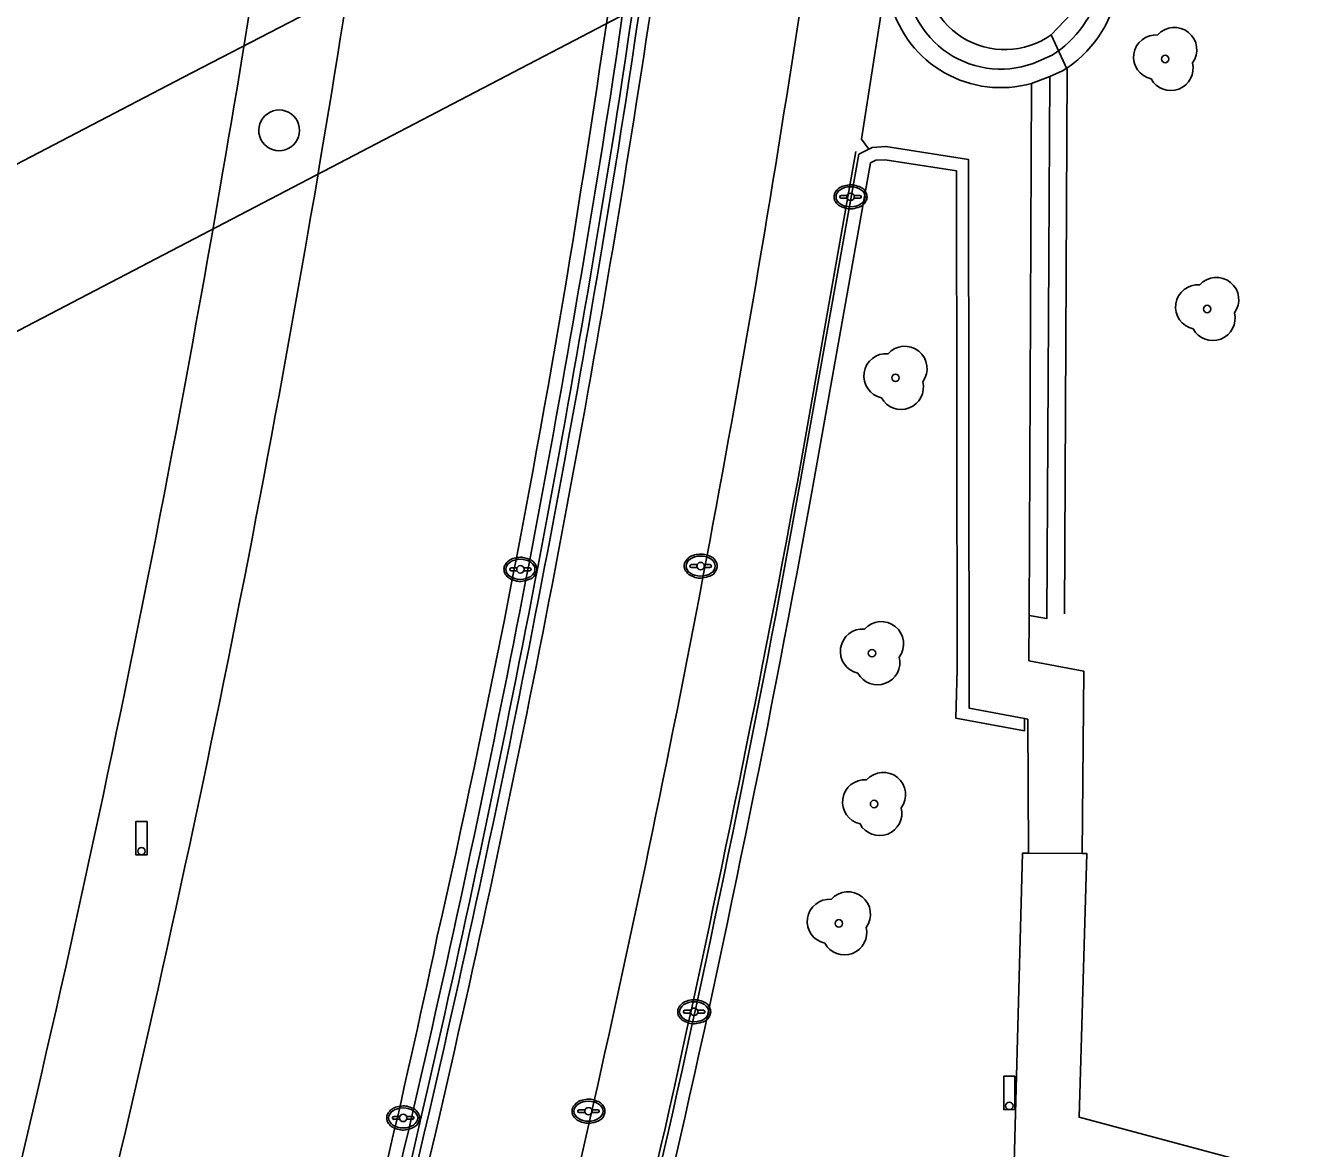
# Model space of a CAD drawing. Extents: x 194485 to 197793, y 468269 to 470822.
# Drawn here: x 197022.86 to 197057.33, y 469746.9 to 469777.1 of the extents above; entities that cross this region are included whole.
import ezdxf

# ---------------------------------------------------------------- set-up
doc = ezdxf.new("R2010")
doc.units = 0
for name, color, linetype in [('BGT grensvlak overbruggingsdeel', 7, 'Continuous'), ('BGT grensvlak overbruggingsdeel plus 1', 7, 'Continuous'), ('BGT grensvlak scheiding', 7, 'Continuous'), ('BGT grensvlak wegdeel', 7, 'Continuous'), ('BGT lijnelement scheiding hek', 7, 'Continuous'), ('BGT lijnelement spoor trein', 7, 'Continuous'), ('BGT lijnelement weginrichtingselement rooster', 7, 'Continuous'), ('BGT puntobject paal lichtmast', 7, 'Continuous'), ('BGT puntobject put kolk', 7, 'Continuous'), ('BGT puntobject vegetatieobject boom', 7, 'Continuous')]:
    doc.layers.add(name, color=color, linetype=linetype)

msp = doc.modelspace()

# ---------------------------------------------------------------- linework, layer by layer
at = {"layer": 'BGT grensvlak overbruggingsdeel'}
for start, end in [(134.3755, 350.4299), (350.4478, 134.3576)]:
    msp.add_arc((197029.677, 469774.286), 0.548, start, end, dxfattribs=at)
at = {"layer": 'BGT grensvlak overbruggingsdeel plus 1'}
msp.add_line((197046.411, 469781.309), (197013.03, 469763.863), dxfattribs=at)
at = {"layer": 'BGT grensvlak scheiding'}
for p, q in [((197049.954, 469776.087), (197050.462, 469776.311)), ((197050.398, 469775.736), (197049.909, 469775.547)), ((197050.74, 469775.887), (197050.398, 469775.736)), ((197049.843, 469761.229), (197049.909, 469775.547))]:
    msp.add_line(p, q, dxfattribs=at)
for points in [[(197050.398, 469775.736), (197050.325, 469761.153), (197049.843, 469761.229)], [(197045.537, 469773.783), (197045.266, 469773.643), (197043.682, 469764.769)], [(197049.717, 469758.464), (197048.233, 469758.736), (197048.215, 469773.5), (197045.992, 469773.848), (197045.625, 469773.829), (197045.537, 469773.783)], [(197044.025, 469764.703), (197045.581, 469773.412), (197045.719, 469773.484), (197045.974, 469773.497), (197047.893, 469773.196), (197047.908, 469759.784), (197047.877, 469758.467), (197049.722, 469758.13), (197049.717, 469758.464)]]:
    msp.add_lwpolyline(points, dxfattribs=at)
for centre, radius, start, end in [((196442.866, 469863.676), 602.255, 351.594853, 355.510745), ((196443.332, 469863.64), 602.219, 351.589407, 355.510635), ((197049.082, 469778.483), 2.55, 175.2425, 289.9879), ((197048.96, 469778.73), 2.848, 301.8304, 347.6649), ((197049.067, 469778.628), 3.211, 301.3988, 349.4464), ((197049.085, 469778.496), 3.062, 195.2374, 285.6131), ((196661.281, 469834.405), 381.919, 346.92348, 351.14932), ((196661.266, 469834.395), 382.362, 346.92535, 351.14797), ((196647.843, 469836.131), 402.22, 344.33479, 349.78049), ((196647.866, 469836.115), 402.544, 344.33652, 349.78161), ((196632.989, 469840.226), 410.796, 341.63403, 347.02551), ((196632.638, 469840.323), 411.59, 341.63677, 347.02304)]:
    msp.add_arc(centre, radius, start, end, dxfattribs=at)
at = {"layer": 'BGT grensvlak wegdeel'}
for p, q in [((197049.843, 469761.229), (197049.837, 469760.012)), ((197049.717, 469758.464), (197049.811, 469758.447)), ((197049.824, 469754.837), (197049.811, 469758.447)), ((197051.275, 469754.825), (197049.824, 469754.837)), ((197033.93, 469752.601), (197033.823, 469752.09))]:
    msp.add_line(p, q, dxfattribs=at)
for points in [[(197046.131, 469777.691), (197045.884, 469777.559), (197045.333, 469774.046), (197045.537, 469773.783)], [(197049.837, 469760.012), (197051.312, 469759.736), (197051.275, 469754.825)], [(197049.434, 469746.175), (197049.666, 469754.837), (197049.824, 469754.837)], [(197065.646, 469745.236), (197057.281, 469746.103), (197051.189, 469747.733), (197051.4, 469754.829), (197051.275, 469754.825)]]:
    msp.add_lwpolyline(points, dxfattribs=at)
for centre, radius, start, end in [((196661.451, 469836.548), 372.148, 350.19756, 354.65838), ((196640.075, 469838.864), 396.143, 350.14174, 354.60889), ((196620.896, 469840.868), 423.538, 351.1202, 354.57748), ((196534.34, 469852.037), 509.669, 350.83133, 354.2149), ((196628.214, 469840.691), 420.243, 347.27212, 351.356), ((196656.626, 469835.276), 387.374, 346.95601, 351.12169), ((196600.972, 469846.412), 433.423, 345.28173, 350.27371), ((196619.417, 469842.424), 417.104, 345.20179, 350.1458), ((196719.685, 469823.584), 322.162, 347.27139, 350.57465), ((196700.086, 469823.818), 341.358, 343.54388, 347.87026), ((196651.165, 469834.981), 396.598, 342.8391, 347.34634), ((196630.934, 469840.495), 413.581, 341.69107, 347.055)]:
    msp.add_arc(centre, radius, start, end, dxfattribs=at)
at = {"layer": 'BGT lijnelement scheiding hek'}
for points in [[(197051.278, 469778.168), (197050.973, 469777.417), (197050.438, 469776.853)], [(197050.793, 469761.281), (197050.868, 469775.923), (197050.438, 469776.853)]]:
    msp.add_lwpolyline(points, dxfattribs=at)
for centre, radius, start, end in [((196443.041, 469863.679), 602.332, 351.589855, 355.509201), ((197049.194, 469778.609), 2.152, 170.2694, 305.3075), ((196661.31, 469834.382), 382.137, 346.92576, 351.14872), ((196632.666, 469840.318), 411.382, 341.6362, 347.02303)]:
    msp.add_arc(centre, radius, start, end, dxfattribs=at)
at = {"layer": 'BGT lijnelement spoor trein'}
msp.add_lwpolyline([(197009.129, 469766.332), (197027.089, 469775.711), (197052.063, 469788.643)], dxfattribs=at)
at = {"layer": 'BGT lijnelement weginrichtingselement rooster'}
msp.add_line((197045.185, 469773.719), (197043.613, 469764.822), dxfattribs=at)
for centre, radius, start, end in [((196588.97, 469848.818), 462.337, 347.33233, 349.53261), ((196618.041, 469843.957), 432.911, 342.97981, 347.11625)]:
    msp.add_arc(centre, radius, start, end, dxfattribs=at)
at = {"layer": 'BGT puntobject paal lichtmast'}
for points in [[(197026.125, 469755.693), (197025.825, 469755.693), (197025.825, 469754.793), (197025.975, 469754.793)], [(197025.975, 469754.793), (197026.125, 469754.793), (197026.125, 469755.693)], [(197049.462, 469748.837), (197049.162, 469748.837), (197049.162, 469747.937), (197049.312, 469747.937)], [(197049.312, 469747.937), (197049.462, 469747.937), (197049.462, 469748.837)]]:
    msp.add_lwpolyline(points, dxfattribs=at)
for centre, start, end in [((197025.975, 469754.893), 0, 180), ((197025.975, 469754.893), 0, 180), ((197025.975, 469754.893), 180, 0), ((197025.975, 469754.893), 180, 270), ((197025.975, 469754.893), 270, 0), ((197049.312, 469748.037), 0, 180), ((197049.312, 469748.037), 0, 180), ((197049.312, 469748.037), 180, 0), ((197049.312, 469748.037), 180, 270), ((197049.312, 469748.037), 270, 0)]:
    msp.add_arc(centre, 0.1, start, end, dxfattribs=at)
at = {"layer": 'BGT puntobject put kolk'}
for p, q in [((197044.951, 469772.536), (197044.794, 469772.536)), ((197044.794, 469772.462), (197044.951, 469772.462)), ((197045.294, 469772.536), (197045.137, 469772.536)), ((197045.137, 469772.462), (197045.294, 469772.462)), ((197040.919, 469762.601), (197040.762, 469762.601)), ((197041.262, 469762.601), (197041.105, 469762.601)), ((197036.071, 469762.513), (197035.914, 469762.513)), ((197035.914, 469762.438), (197036.071, 469762.438)), ((197036.414, 469762.513), (197036.257, 469762.513)), ((197036.257, 469762.438), (197036.414, 469762.438)), ((197040.762, 469762.525), (197040.919, 469762.525)), ((197041.105, 469762.525), (197041.262, 469762.525)), ((197040.746, 469750.61), (197040.589, 469750.61)), ((197040.589, 469750.535), (197040.746, 469750.535)), ((197041.089, 469750.61), (197040.932, 469750.61)), ((197040.932, 469750.535), (197041.089, 469750.535)), ((197032.919, 469747.752), (197032.762, 469747.752)), ((197033.262, 469747.752), (197033.105, 469747.752)), ((197037.903, 469747.932), (197037.746, 469747.932)), ((197037.746, 469747.857), (197037.903, 469747.857)), ((197038.246, 469747.932), (197038.089, 469747.932)), ((197038.089, 469747.857), (197038.246, 469747.857)), ((197032.762, 469747.677), (197032.919, 469747.677)), ((197033.105, 469747.677), (197033.262, 469747.677))]:
    msp.add_line(p, q, dxfattribs=at)
for centre, radius, start, end in [((197045.044, 469772.499), 0.1, 0, 180), ((197044.794, 469772.499), 0.0375, 90, 270), ((197045.044, 469772.499), 0.1, 157.9757, 180), ((197045.044, 469772.499), 0.1, 180, 202.0243), ((197045.044, 469772.499), 0.1, 180, 0), ((197045.044, 469772.499), 0.1, 0, 22.0243), ((197045.044, 469772.499), 0.1, 337.9757, 0), ((197045.294, 469772.499), 0.0375, 270, 90), ((197036.164, 469762.475), 0.1, 0, 180), ((197040.762, 469762.563), 0.0375, 90, 270), ((197041.012, 469762.563), 0.1, 0, 180), ((197041.012, 469762.563), 0.1, 157.9757, 180), ((197041.012, 469762.563), 0.1, 0, 22.0243), ((197041.262, 469762.563), 0.0375, 270, 90), ((197035.914, 469762.475), 0.0375, 90, 270), ((197036.164, 469762.475), 0.1, 157.9757, 180), ((197036.164, 469762.475), 0.1, 180, 202.0243), ((197036.164, 469762.475), 0.1, 180, 0), ((197036.164, 469762.475), 0.1, 0, 22.0243), ((197036.164, 469762.475), 0.1, 337.9757, 0), ((197036.414, 469762.475), 0.0375, 270, 90), ((197041.012, 469762.563), 0.1, 180, 202.0243), ((197041.012, 469762.563), 0.1, 180, 0), ((197041.012, 469762.563), 0.1, 337.9757, 0), ((197040.589, 469750.572), 0.0375, 90, 270), ((197040.839, 469750.572), 0.1, 0, 180), ((197040.839, 469750.572), 0.1, 157.9757, 180), ((197040.839, 469750.572), 0.1, 180, 202.0243), ((197040.839, 469750.572), 0.1, 180, 0), ((197040.839, 469750.572), 0.1, 0, 22.0243), ((197040.839, 469750.572), 0.1, 337.9757, 0), ((197041.089, 469750.572), 0.0375, 270, 90), ((197032.762, 469747.714), 0.0375, 90, 270), ((197033.012, 469747.714), 0.1, 0, 180), ((197033.012, 469747.714), 0.1, 157.9757, 180), ((197033.012, 469747.714), 0.1, 0, 22.0243), ((197033.262, 469747.714), 0.0375, 270, 90), ((197037.746, 469747.895), 0.0375, 90, 270), ((197037.996, 469747.895), 0.1, 0, 180), ((197037.996, 469747.895), 0.1, 157.9757, 180), ((197037.996, 469747.895), 0.1, 180, 202.0243), ((197037.996, 469747.895), 0.1, 180, 0), ((197037.996, 469747.895), 0.1, 0, 22.0243), ((197037.996, 469747.895), 0.1, 337.9757, 0), ((197038.246, 469747.895), 0.0375, 270, 90), ((197033.012, 469747.714), 0.1, 180, 202.0243), ((197033.012, 469747.714), 0.1, 180, 0), ((197033.012, 469747.714), 0.1, 337.9757, 0)]:
    msp.add_arc(centre, radius, start, end, dxfattribs=at)
for centre in [(197045.044, 469772.499), (197036.164, 469762.475), (197041.012, 469762.563), (197040.839, 469750.572), (197037.996, 469747.895), (197033.012, 469747.714)]:
    msp.add_ellipse(centre, major_axis=(0.392, 0), ratio=0.689655, dxfattribs=at)
for points in [[(197045.486, 469772.499), (197045.486, 469772.542), (197045.474, 469772.586), (197045.408, 469772.7), (197045.327, 469772.757), (197045.135, 469772.822), (197045.025, 469772.828), (197044.822, 469772.787), (197044.731, 469772.74), (197044.628, 469772.623), (197044.603, 469772.563), (197044.601, 469772.441), (197044.625, 469772.38), (197044.709, 469772.281), (197044.768, 469772.242), (197044.947, 469772.174), (197045.081, 469772.167), (197045.314, 469772.229), (197045.414, 469772.298), (197045.477, 469772.423), (197045.486, 469772.461), (197045.486, 469772.499)], [(197036.606, 469762.475), (197036.606, 469762.518), (197036.594, 469762.562), (197036.528, 469762.676), (197036.447, 469762.733), (197036.255, 469762.798), (197036.145, 469762.804), (197035.942, 469762.763), (197035.851, 469762.716), (197035.748, 469762.599), (197035.723, 469762.539), (197035.721, 469762.417), (197035.745, 469762.356), (197035.829, 469762.257), (197035.888, 469762.218), (197036.067, 469762.15), (197036.201, 469762.143), (197036.434, 469762.205), (197036.534, 469762.274), (197036.597, 469762.399), (197036.606, 469762.437), (197036.606, 469762.475)], [(197041.454, 469762.563), (197041.454, 469762.606), (197041.442, 469762.65), (197041.376, 469762.764), (197041.295, 469762.821), (197041.103, 469762.886), (197040.993, 469762.892), (197040.79, 469762.851), (197040.699, 469762.804), (197040.596, 469762.687), (197040.571, 469762.627), (197040.569, 469762.505), (197040.593, 469762.444), (197040.677, 469762.345), (197040.736, 469762.306), (197040.915, 469762.238), (197041.049, 469762.231), (197041.282, 469762.293), (197041.382, 469762.362), (197041.445, 469762.487), (197041.454, 469762.525), (197041.454, 469762.563)], [(197041.281, 469750.572), (197041.281, 469750.615), (197041.269, 469750.659), (197041.203, 469750.773), (197041.122, 469750.83), (197040.93, 469750.895), (197040.82, 469750.901), (197040.617, 469750.86), (197040.526, 469750.813), (197040.423, 469750.696), (197040.398, 469750.636), (197040.396, 469750.514), (197040.42, 469750.453), (197040.504, 469750.354), (197040.563, 469750.315), (197040.742, 469750.247), (197040.876, 469750.24), (197041.109, 469750.302), (197041.209, 469750.371), (197041.272, 469750.496), (197041.281, 469750.534), (197041.281, 469750.572)], [(197038.438, 469747.895), (197038.438, 469747.938), (197038.426, 469747.982), (197038.36, 469748.096), (197038.279, 469748.153), (197038.087, 469748.218), (197037.977, 469748.224), (197037.774, 469748.183), (197037.683, 469748.136), (197037.58, 469748.019), (197037.555, 469747.959), (197037.553, 469747.837), (197037.577, 469747.776), (197037.661, 469747.677), (197037.72, 469747.638), (197037.899, 469747.57), (197038.033, 469747.563), (197038.266, 469747.625), (197038.366, 469747.694), (197038.429, 469747.819), (197038.438, 469747.857), (197038.438, 469747.895)], [(197033.454, 469747.714), (197033.454, 469747.757), (197033.442, 469747.801), (197033.376, 469747.915), (197033.295, 469747.972), (197033.103, 469748.037), (197032.993, 469748.043), (197032.79, 469748.002), (197032.699, 469747.955), (197032.596, 469747.838), (197032.571, 469747.778), (197032.569, 469747.656), (197032.593, 469747.595), (197032.677, 469747.496), (197032.736, 469747.457), (197032.915, 469747.389), (197033.049, 469747.382), (197033.282, 469747.444), (197033.382, 469747.513), (197033.445, 469747.638), (197033.454, 469747.676), (197033.454, 469747.714)]]:
    msp.add_open_spline(points, degree=3, dxfattribs=at)
at = {"layer": 'BGT puntobject vegetatieobject boom'}
for centre in [(197053.504, 469776.205), (197054.633, 469769.479), (197046.251, 469767.628), (197045.619, 469760.219), (197045.675, 469756.161), (197044.728, 469752.949)]:
    msp.add_circle(centre, 0.1, dxfattribs=at)
for centre, radius, start, end in [((197053.754, 469776.455), 0.6, 323.5446, 138.4658), ((197053.254, 469776.255), 0.6, 85.137, 257.7544), ((197053.654, 469775.955), 0.6, 208.5058, 13.8356), ((197053.504, 469776.205), 0.1, 0, 180), ((197053.504, 469776.205), 0.1, 180, 0), ((197054.883, 469769.729), 0.6, 323.5446, 138.4658), ((197054.383, 469769.529), 0.6, 85.137, 257.7544), ((197054.633, 469769.479), 0.1, 0, 180), ((197054.633, 469769.479), 0.1, 180, 0), ((197054.783, 469769.229), 0.6, 208.5058, 13.8356), ((197046.501, 469767.878), 0.6, 323.5446, 138.4658), ((197046.001, 469767.678), 0.6, 85.137, 257.7544), ((197046.401, 469767.378), 0.6, 208.5058, 13.8356), ((197046.251, 469767.628), 0.1, 0, 180), ((197046.251, 469767.628), 0.1, 180, 0), ((197045.369, 469760.269), 0.6, 85.137, 257.7544), ((197045.869, 469760.469), 0.6, 323.5446, 138.4658), ((197045.619, 469760.219), 0.1, 0, 180), ((197045.619, 469760.219), 0.1, 180, 0), ((197045.769, 469759.969), 0.6, 208.5058, 13.8356), ((197045.425, 469756.211), 0.6, 85.137, 257.7544), ((197045.925, 469756.411), 0.6, 323.5446, 138.4658), ((197045.825, 469755.911), 0.6, 208.5058, 13.8356), ((197045.675, 469756.161), 0.1, 0, 180), ((197045.675, 469756.161), 0.1, 180, 0), ((197044.978, 469753.199), 0.6, 323.5446, 138.4658), ((197044.478, 469752.999), 0.6, 85.137, 257.7544), ((197044.728, 469752.949), 0.1, 0, 180), ((197044.728, 469752.949), 0.1, 180, 0), ((197044.878, 469752.699), 0.6, 208.5058, 13.8356)]:
    msp.add_arc(centre, radius, start, end, dxfattribs=at)

doc.saveas('drawing.dxf')
